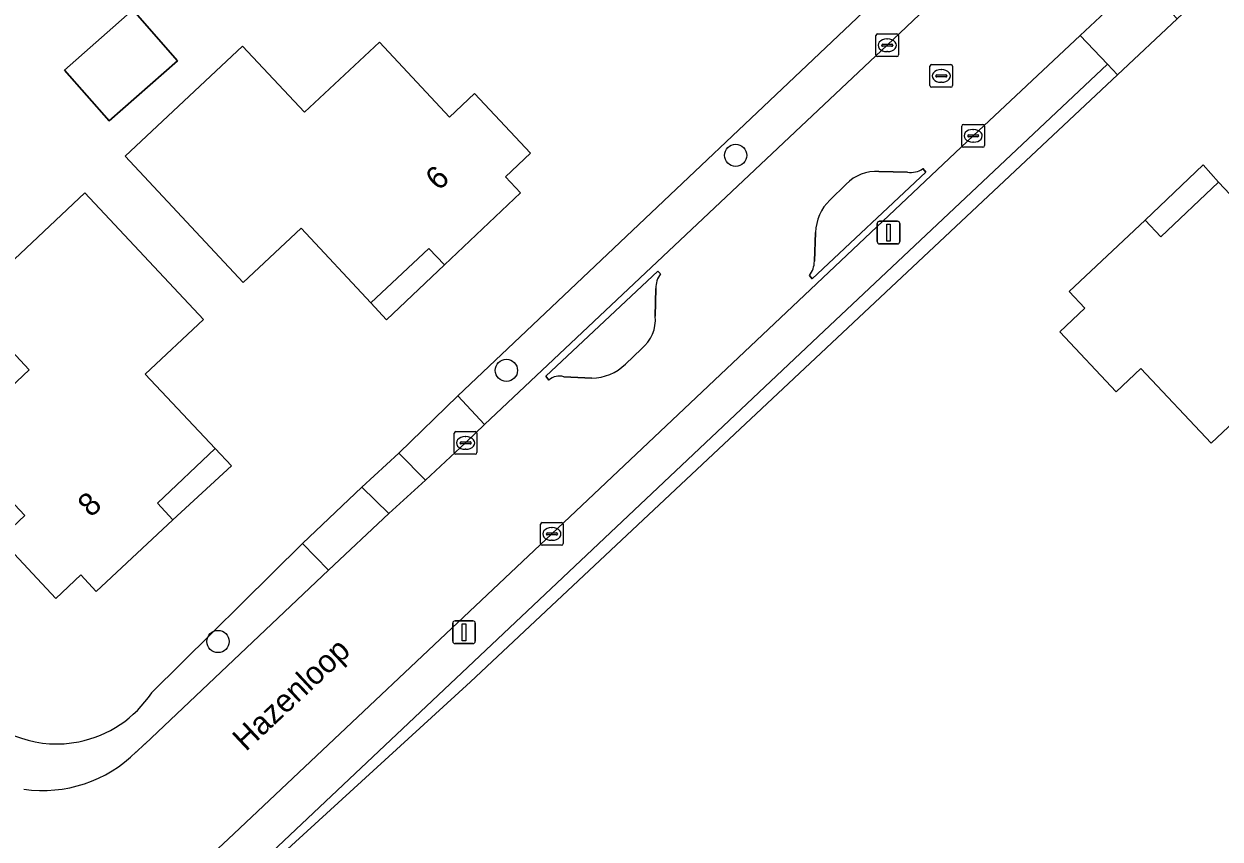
# Model space of a CAD drawing. Extents: x 162661 to 163484, y 380247 to 381230.
# Drawn here: x 163366.4 to 163419, y 380813.4 to 380849.3 of the extents above; entities that cross this region are included whole.
import ezdxf

# ---------------------------------------------------------------- set-up
doc = ezdxf.new("R2010")
doc.units = 0
for name, color, linetype in [('IMGEO_Boom', 7, 'Continuous'), ('IMGEO_Erf', 7, 'Continuous'), ('IMGEO_Groenvoorziening', 7, 'Continuous'), ('IMGEO_Haag', 7, 'Continuous'), ('IMGEO_Kolk', 7, 'Continuous'), ('IMGEO_Lichtmast', 7, 'Continuous'), ('IMGEO_Openbare_ruimte_label', 7, 'Continuous'), ('IMGEO_Pand', 7, 'Continuous'), ('IMGEO_Pand_nummerreeks', 7, 'Continuous'), ('IMGEO_Pand_overbouw', 7, 'Continuous'), ('IMGEO_Parkeervlak_halfverhard', 7, 'Continuous'), ('IMGEO_Rijbaan_lokaal_gesloten', 7, 'Continuous'), ('IMGEO_Rioolput', 7, 'Continuous'), ('IMGEO_Voetpad_open', 7, 'Continuous')]:
    doc.layers.add(name, color=color, linetype=linetype)

msp = doc.modelspace()

# ---------------------------------------------------------------- linework, layer by layer
at = {"layer": 'IMGEO_Boom'}
for centre in [(163397.677, 380843.493), (163387.59, 380834.035), (163374.896, 380822.111)]:
    msp.add_circle(centre, 0.489, dxfattribs=at)
at = {"layer": 'IMGEO_Erf'}
for points in [[(163451.133, 380881.387), (163440.179, 380871.118), (163439.241, 380870.239), (163417.108, 380849.49), (163414.488, 380847.033), (163386.009, 380820.336), (163376.59, 380811.733), (163366.359, 380802.124), (163352.112, 380789.535), (163341.354, 380781.107), (163338.598, 380779.082), (163335.804, 380777.03), (163332.23, 380774.404), (163329.319, 380772.403), (163326.313, 380770.336), (163317.99, 380764.614), (163303.952, 380755.635), (163300.552, 380753.691), (163297.434, 380751.907), (163294.098, 380750), (163275.249, 380740.479)], [(163371.973, 380819.854), (163378.617, 380826.423), (163381.226, 380828.902), (163382.855, 380830.391), (163385.45, 380832.912), (163408.235, 380854.476), (163411.518, 380857.538), (163412.862, 380858.807), (163415.511, 380861.262), (163430.623, 380875.297)]]:
    msp.add_lwpolyline(points, dxfattribs=at)
for points in [[(163373.105, 380847.655), (163370.101, 380845.008), (163368.133, 380847.241), (163371.137, 380849.888)], [(163375.976, 380848.298), (163378.704, 380845.386), (163381.997, 380848.469), (163385.08, 380845.177), (163386.183, 380846.21), (163388.644, 380843.583), (163387.542, 380842.551), (163388.211, 380841.837), (163384.862, 380838.672), (163384.178, 380839.401), (163381.624, 380837.01), (163378.548, 380840.295), (163375.994, 380837.903), (163370.8, 380843.451)], [(163415.519, 380834.121), (163414.427, 380833.095), (163411.948, 380835.733), (163413.047, 380836.766), (163412.362, 380837.499), (163415.701, 380840.641), (163416.389, 380839.914), (163418.939, 380842.312), (163422.03, 380839.042), (163424.566, 380841.435), (163431.654, 380833.907), (163426.492, 380829.047), (163421.892, 380833.932), (163418.609, 380830.84)], [(163374.252, 380836.273), (163371.689, 380833.87), (163374.775, 380830.595), (163372.226, 380828.194), (163372.906, 380827.461), (163369.535, 380824.303), (163368.86, 380825.037), (163367.75, 380824.002), (163365.294, 380826.621), (163366.396, 380827.654), (163363.283, 380830.957), (163366.584, 380834.052), (163363.845, 380836.972), (163369.036, 380841.838)]]:
    msp.add_lwpolyline(points, close=True, dxfattribs=at)
for centre, start, end in [((163367.793, 380822.616), 281.1571, 326.5518), ((163367.791, 380822.615), 222.7073, 281.1708)]:
    msp.add_arc(centre, 5.01, start, end, dxfattribs=at)
at = {"layer": 'IMGEO_Groenvoorziening'}
for points in [[(163409.461, 380853.197), (163408.235, 380854.476), (163385.45, 380832.912), (163386.617, 380831.661), (163404.352, 380848.334)], [(163384.025, 380829.202), (163382.855, 380830.391), (163381.226, 380828.902), (163382.415, 380827.742)]]:
    msp.add_lwpolyline(points, close=True, dxfattribs=at)
for points in [[(163343.799, 380783.658), (163340.345, 380780.907), (163338.366, 380779.426), (163338.598, 380779.082), (163341.354, 380781.107), (163352.112, 380789.535), (163366.359, 380802.124), (163376.59, 380811.733), (163386.009, 380820.336), (163414.488, 380847.033), (163414.049, 380847.497), (163401.308, 380835.519), (163376.491, 380812.116)], [(163400.931, 380838.207), (163401.041, 380838.054), (163406.048, 380842.751), (163405.916, 380842.908)], [(163405.239, 380842.758), (163403.987, 380842.786)], [(163402.548, 380842.224), (163401.827, 380841.528)], [(163401.193, 380840.102), (163401.148, 380838.835)], [(163394.367, 380838.278), (163394.249, 380838.403), (163389.318, 380833.773), (163389.462, 380833.608)], [(163394.144, 380836.423), (163394.167, 380837.638)], [(163392.824, 380834.305), (163393.539, 380834.987)], [(163390.122, 380833.755), (163391.349, 380833.688)], [(163371.295, 380817.25), (163371.657, 380817.592), (163371.682, 380817.616), (163379.763, 380825.254), (163378.617, 380826.423), (163371.973, 380819.854)]]:
    msp.add_lwpolyline(points, dxfattribs=at)
for centre, radius, start, end in [((163403.872, 380840.958), 1.832, 86.3897, 136.2765), ((163405.404, 380843.616), 0.874, 259.1261, 305.8598), ((163403.325, 380840.008), 2.135, 134.5882, 177.4719), ((163400.049, 380838.863), 1.099, 323.3504, 358.5253), ((163395.264, 380837.647), 1.097, 144.8473, 180.4446), ((163392.486, 380836.276), 1.664, 309.2426, 5.0651), ((163391.293, 380835.893), 2.206, 271.4509, 313.9487), ((163389.919, 380833.111), 0.675, 72.5117, 132.6011), ((163367.793, 380822.616), 5.01, 281.1571, 326.5518), ((163367.791, 380822.615), 5.01, 222.7073, 281.1708), ((163367.155, 380821.459), 5.904, 262.1668, 314.5292)]:
    msp.add_arc(centre, radius, start, end, dxfattribs=at)
at = {"layer": 'IMGEO_Haag'}
msp.add_lwpolyline([(163343.799, 380783.658), (163340.345, 380780.907), (163338.366, 380779.426), (163338.598, 380779.082), (163341.354, 380781.107), (163352.112, 380789.535), (163366.359, 380802.124), (163376.59, 380811.733), (163386.009, 380820.336), (163414.488, 380847.033), (163414.049, 380847.497), (163401.308, 380835.519), (163376.491, 380812.116)], dxfattribs=at)
at = {"layer": 'IMGEO_Kolk'}
for p, q in [((163403.851, 380847.908), (163403.851, 380848.76)), ((163403.926, 380848.834), (163404.778, 380848.834)), ((163404.339, 380848.614), (163404.364, 380848.614)), ((163404.852, 380848.76), (163404.852, 380847.908)), ((163404.11, 380848.328), (163404.11, 380848.34)), ((163404.548, 380848.291), (163404.15, 380848.291)), ((163404.153, 380848.377), (163404.551, 380848.377)), ((163404.362, 380848.054), (163404.337, 380848.054)), ((163404.594, 380848.34), (163404.594, 380848.328)), ((163404.778, 380847.834), (163403.926, 380847.834)), ((163407.71, 380844.851), (163408.562, 380844.851)), ((163407.635, 380843.925), (163407.635, 380844.777)), ((163407.894, 380844.345), (163407.894, 380844.357)), ((163408.332, 380844.308), (163407.934, 380844.308)), ((163407.937, 380844.394), (163408.335, 380844.394)), ((163408.123, 380844.631), (163408.148, 380844.631)), ((163408.378, 380844.357), (163408.378, 380844.345)), ((163408.636, 380844.777), (163408.636, 380843.925)), ((163408.562, 380843.851), (163407.71, 380843.851)), ((163408.146, 380844.071), (163408.121, 380844.071)), ((163385.29, 380830.417), (163385.29, 380831.269)), ((163385.365, 380831.343), (163386.217, 380831.343)), ((163385.778, 380831.123), (163385.803, 380831.123)), ((163386.291, 380831.269), (163386.291, 380830.417)), ((163385.549, 380830.837), (163385.549, 380830.849)), ((163385.987, 380830.8), (163385.589, 380830.8)), ((163385.592, 380830.886), (163385.99, 380830.886)), ((163386.033, 380830.849), (163386.033, 380830.837)), ((163386.217, 380830.343), (163385.365, 380830.343)), ((163385.801, 380830.563), (163385.776, 380830.563)), ((163389.089, 380826.416), (163389.089, 380827.268)), ((163389.164, 380827.342), (163390.016, 380827.342)), ((163389.577, 380827.122), (163389.602, 380827.122)), ((163390.09, 380827.268), (163390.09, 380826.416)), ((163389.348, 380826.836), (163389.348, 380826.848)), ((163389.786, 380826.799), (163389.388, 380826.799)), ((163389.391, 380826.885), (163389.789, 380826.885)), ((163389.6, 380826.562), (163389.575, 380826.562)), ((163389.832, 380826.848), (163389.832, 380826.836)), ((163390.016, 380826.342), (163389.164, 380826.342))]:
    msp.add_line(p, q, dxfattribs=at)
for points in [[(163403.851, 380847.908), (163403.851, 380848.76)], [(163403.926, 380848.834), (163404.778, 380848.834)], [(163404.852, 380848.76), (163404.852, 380847.908)], [(163404.778, 380847.834), (163403.926, 380847.834)], [(163407.71, 380844.851), (163408.562, 380844.851)], [(163407.635, 380843.925), (163407.635, 380844.777)], [(163408.636, 380844.777), (163408.636, 380843.925)], [(163408.562, 380843.851), (163407.71, 380843.851)], [(163385.29, 380830.417), (163385.29, 380831.269)], [(163385.365, 380831.343), (163386.217, 380831.343)], [(163386.291, 380831.269), (163386.291, 380830.417)], [(163386.217, 380830.343), (163385.365, 380830.343)], [(163389.089, 380826.416), (163389.089, 380827.268)], [(163389.164, 380827.342), (163390.016, 380827.342)], [(163390.09, 380827.268), (163390.09, 380826.416)], [(163390.016, 380826.342), (163389.164, 380826.342)]]:
    msp.add_lwpolyline(points, dxfattribs=at)
for centre, radius, start, end in [((163403.928, 380848.758), 0.0765, 91.552, 178.448), ((163403.928, 380848.758), 0.0765, 91.552, 178.448), ((163404.776, 380848.758), 0.0765, 1.552, 88.448), ((163404.776, 380848.758), 0.0765, 1.552, 88.448), ((163404.15, 380848.337), 0.0403, 85.8775, 175.7526), ((163404.147, 380848.327), 0.0366, 178.938, 274.7102), ((163404.551, 380848.334), 0.043, 264.8664, 352.4533), ((163404.555, 380848.339), 0.0386, 1.7309, 96.639), ((163403.928, 380847.91), 0.0765, 181.552, 268.448), ((163403.928, 380847.91), 0.0765, 181.552, 268.448), ((163404.776, 380847.91), 0.0765, 271.552, 358.448), ((163404.776, 380847.91), 0.0765, 271.552, 358.448), ((163407.712, 380844.775), 0.0765, 91.552, 178.448), ((163407.712, 380844.775), 0.0765, 91.552, 178.448), ((163408.56, 380844.775), 0.0765, 1.552, 88.448), ((163408.56, 380844.775), 0.0765, 1.552, 88.448), ((163407.934, 380844.354), 0.0403, 85.8775, 175.7526), ((163407.931, 380844.344), 0.0366, 178.938, 274.7102), ((163408.335, 380844.351), 0.043, 264.8664, 352.4533), ((163408.339, 380844.356), 0.0386, 1.7309, 96.639), ((163407.712, 380843.927), 0.0765, 181.552, 268.448), ((163407.712, 380843.927), 0.0765, 181.552, 268.448), ((163408.56, 380843.927), 0.0765, 271.552, 358.448), ((163408.56, 380843.927), 0.0765, 271.552, 358.448), ((163385.367, 380831.267), 0.0765, 91.552, 178.448), ((163385.367, 380831.267), 0.0765, 91.552, 178.448), ((163386.215, 380831.267), 0.0765, 1.552, 88.448), ((163386.215, 380831.267), 0.0765, 1.552, 88.448), ((163385.589, 380830.846), 0.0403, 85.8775, 175.7526), ((163385.586, 380830.836), 0.0366, 178.938, 274.7102), ((163385.99, 380830.843), 0.043, 264.8664, 352.4533), ((163385.994, 380830.848), 0.0386, 1.7309, 96.639), ((163385.367, 380830.419), 0.0765, 181.552, 268.448), ((163385.367, 380830.419), 0.0765, 181.552, 268.448), ((163386.215, 380830.419), 0.0765, 271.552, 358.448), ((163386.215, 380830.419), 0.0765, 271.552, 358.448), ((163389.166, 380827.266), 0.0765, 91.552, 178.448), ((163389.166, 380827.266), 0.0765, 91.552, 178.448), ((163390.014, 380827.266), 0.0765, 1.552, 88.448), ((163390.014, 380827.266), 0.0765, 1.552, 88.448), ((163389.166, 380826.418), 0.0765, 181.552, 268.448), ((163389.166, 380826.418), 0.0765, 181.552, 268.448), ((163389.388, 380826.845), 0.0403, 85.8775, 175.7526), ((163389.385, 380826.835), 0.0366, 178.938, 274.7102), ((163389.789, 380826.842), 0.043, 264.8664, 352.4533), ((163389.793, 380826.847), 0.0386, 1.7309, 96.639), ((163390.014, 380826.418), 0.0765, 271.552, 358.448), ((163390.014, 380826.418), 0.0765, 271.552, 358.448)]:
    msp.add_arc(centre, radius, start, end, dxfattribs=at)
for centre, major_axis, ratio, start_param, end_param in [((163404.338, 380848.334), (-0.387, 0.002), 0.722429, 4.712389, 7.853982), ((163404.363, 380848.334), (-0.39, 0.002), 0.717154, 1.570796, 4.712389), ((163408.122, 380844.351), (-0.387, 0.002), 0.722429, 4.712389, 7.853982), ((163408.147, 380844.351), (-0.39, 0.002), 0.717154, 1.570796, 4.712389), ((163385.777, 380830.843), (-0.387, 0.002), 0.722429, 4.712389, 7.853982), ((163385.802, 380830.843), (-0.39, 0.002), 0.717154, 1.570796, 4.712389), ((163389.576, 380826.842), (-0.387, 0.002), 0.722429, 4.712389, 7.853982), ((163389.601, 380826.842), (-0.39, 0.002), 0.717154, 1.570796, 4.712389)]:
    msp.add_ellipse(centre, major_axis=major_axis, ratio=ratio, start_param=start_param, end_param=end_param, dxfattribs=at)
at = {"layer": 'IMGEO_Lichtmast'}
for p, q in [((163404.016, 380840.597), (163404.806, 380840.597)), ((163404.806, 380840.597), (163404.016, 380840.597)), ((163403.916, 380839.697), (163403.916, 380840.497)), ((163403.916, 380840.497), (163403.916, 380839.697)), ((163404.906, 380840.497), (163404.906, 380839.697)), ((163404.906, 380839.697), (163404.906, 380840.497)), ((163404.806, 380839.597), (163404.016, 380839.597)), ((163404.016, 380839.597), (163404.806, 380839.597)), ((163385.228, 380822.118), (163385.228, 380822.918)), ((163385.228, 380822.918), (163385.228, 380822.118)), ((163385.328, 380823.018), (163386.118, 380823.018)), ((163386.118, 380823.018), (163385.328, 380823.018)), ((163386.218, 380822.918), (163386.218, 380822.118)), ((163386.218, 380822.118), (163386.218, 380822.918)), ((163386.118, 380822.018), (163385.328, 380822.018)), ((163385.328, 380822.018), (163386.118, 380822.018))]:
    msp.add_line(p, q, dxfattribs=at)
for points in [[(163404.336, 380840.472), (163404.486, 380840.472), (163404.486, 380839.722), (163404.336, 380839.722), (163404.336, 380840.472)], [(163385.648, 380822.893), (163385.798, 380822.893), (163385.798, 380822.143), (163385.648, 380822.143), (163385.648, 380822.893)]]:
    msp.add_lwpolyline(points, dxfattribs=at)
for centre, start, end in [((163404.016, 380840.497), 90, 180), ((163404.016, 380840.497), 90, 180), ((163404.806, 380840.497), 0, 90), ((163404.806, 380840.497), 360, 90), ((163404.016, 380839.697), 180, 270), ((163404.016, 380839.697), 180, 270), ((163404.806, 380839.697), 270, 0), ((163404.806, 380839.697), 270, 0), ((163385.328, 380822.918), 90, 180), ((163385.328, 380822.918), 90, 180), ((163386.118, 380822.918), 0, 90), ((163386.118, 380822.918), 360, 90), ((163385.328, 380822.118), 180, 270), ((163385.328, 380822.118), 180, 270), ((163386.118, 380822.118), 270, 0), ((163386.118, 380822.118), 270, 0)]:
    msp.add_arc(centre, 0.1, start, end, dxfattribs=at)
at = {"layer": 'IMGEO_Pand'}
for points in [[(163370.101, 380845.008), (163373.105, 380847.655), (163371.137, 380849.888), (163368.133, 380847.241)], [(163381.624, 380837.01), (163384.178, 380839.401), (163384.862, 380838.672), (163388.211, 380841.837), (163387.542, 380842.551), (163388.644, 380843.583), (163386.183, 380846.21), (163385.08, 380845.177), (163381.997, 380848.469), (163378.704, 380845.386), (163375.976, 380848.298), (163370.8, 380843.451), (163375.994, 380837.903), (163378.548, 380840.295)], [(163415.701, 380840.641), (163412.362, 380837.499), (163413.047, 380836.766), (163411.948, 380835.733), (163414.427, 380833.095), (163415.519, 380834.121), (163418.609, 380830.84), (163421.892, 380833.932), (163426.492, 380829.047), (163431.654, 380833.907), (163424.566, 380841.435), (163422.03, 380839.042), (163418.939, 380842.312), (163416.389, 380839.914)], [(163374.775, 380830.595), (163371.689, 380833.87), (163374.252, 380836.273), (163369.036, 380841.838), (163363.845, 380836.972), (163366.584, 380834.052), (163363.283, 380830.957), (163366.396, 380827.654), (163365.294, 380826.621), (163367.75, 380824.002), (163368.86, 380825.037), (163369.535, 380824.303), (163372.906, 380827.461), (163372.226, 380828.194)]]:
    msp.add_lwpolyline(points, close=True, dxfattribs=at)
at = {"layer": 'IMGEO_Pand_overbouw'}
for points in [[(163415.701, 380840.641), (163416.389, 380839.914), (163418.939, 380842.312), (163418.256, 380843.068)], [(163381.624, 380837.01), (163382.311, 380836.251), (163384.862, 380838.672), (163384.178, 380839.401)], [(163372.906, 380827.461), (163375.49, 380829.836), (163374.775, 380830.595), (163372.226, 380828.194)]]:
    msp.add_lwpolyline(points, close=True, dxfattribs=at)
at = {"layer": 'IMGEO_Parkeervlak_halfverhard'}
for points in [[(163401.308, 380835.519), (163414.049, 380847.497), (163412.846, 380848.767), (163408.136, 380844.351), (163389.59, 380826.842), (163375.342, 380813.421)], [(163376.491, 380812.116), (163401.308, 380835.519)]]:
    msp.add_lwpolyline(points, dxfattribs=at)
msp.add_arc((163119.504, 381081.8), 370.783, 310.75728, 313.6296, dxfattribs=at)
at = {"layer": 'IMGEO_Rijbaan_lokaal_gesloten'}
for points in [[(163423.427, 380866.242), (163416.716, 380859.966), (163414.123, 380857.541), (163412.736, 380856.244), (163409.461, 380853.197), (163404.352, 380848.334), (163386.617, 380831.661), (163385.791, 380830.843), (163384.025, 380829.202), (163382.415, 380827.742), (163379.763, 380825.254), (163371.682, 380817.616), (163371.657, 380817.592), (163371.295, 380817.25)], [(163389.59, 380826.842), (163408.136, 380844.351), (163412.846, 380848.767), (163415.481, 380851.239), (163427.268, 380862.292)], [(163405.916, 380842.908), (163406.048, 380842.751), (163401.041, 380838.054), (163400.931, 380838.207)], [(163403.987, 380842.786), (163405.239, 380842.758)], [(163401.827, 380841.528), (163402.548, 380842.224)], [(163401.148, 380838.835), (163401.193, 380840.102)], [(163389.462, 380833.608), (163389.318, 380833.773), (163394.249, 380838.403), (163394.367, 380838.278)], [(163394.167, 380837.638), (163394.144, 380836.423)], [(163393.539, 380834.987), (163392.824, 380834.305)], [(163391.349, 380833.688), (163390.122, 380833.755)], [(163375.342, 380813.421), (163389.59, 380826.842)]]:
    msp.add_lwpolyline(points, dxfattribs=at)
for centre, radius, start, end in [((163403.872, 380840.958), 1.832, 86.3897, 136.2765), ((163405.404, 380843.616), 0.874, 259.1261, 305.8598), ((163403.325, 380840.008), 2.135, 134.5882, 177.4719), ((163400.049, 380838.863), 1.099, 323.3504, 358.5253), ((163395.264, 380837.647), 1.097, 144.8473, 180.4446), ((163392.486, 380836.276), 1.664, 309.2426, 5.0651), ((163391.293, 380835.893), 2.206, 271.4509, 313.9487), ((163389.919, 380833.111), 0.675, 72.5117, 132.6011), ((163367.155, 380821.459), 5.904, 262.1668, 314.5292), ((163119.504, 381081.8), 370.783, 310.75728, 313.6296)]:
    msp.add_arc(centre, radius, start, end, dxfattribs=at)
at = {"layer": 'IMGEO_Rioolput'}
for p, q in [((163406.306, 380847.486), (163407.158, 380847.486)), ((163406.231, 380846.56), (163406.231, 380847.412)), ((163406.49, 380846.98), (163406.49, 380846.992)), ((163406.928, 380846.943), (163406.53, 380846.943)), ((163406.533, 380847.029), (163406.931, 380847.029)), ((163406.719, 380847.266), (163406.744, 380847.266)), ((163406.974, 380846.992), (163406.974, 380846.98)), ((163407.232, 380847.412), (163407.232, 380846.56)), ((163407.158, 380846.486), (163406.306, 380846.486)), ((163406.742, 380846.706), (163406.717, 380846.706))]:
    msp.add_line(p, q, dxfattribs=at)
for points in [[(163406.306, 380847.486), (163407.158, 380847.486)], [(163406.231, 380846.56), (163406.231, 380847.412)], [(163407.232, 380847.412), (163407.232, 380846.56)], [(163407.158, 380846.486), (163406.306, 380846.486)]]:
    msp.add_lwpolyline(points, dxfattribs=at)
for centre, radius, start, end in [((163406.308, 380847.41), 0.0765, 91.552, 178.448), ((163406.308, 380847.41), 0.0765, 91.552, 178.448), ((163407.156, 380847.41), 0.0765, 1.552, 88.448), ((163407.156, 380847.41), 0.0765, 1.552, 88.448), ((163406.53, 380846.989), 0.0403, 85.8775, 175.7526), ((163406.527, 380846.979), 0.0366, 178.938, 274.7102), ((163406.931, 380846.986), 0.043, 264.8664, 352.4533), ((163406.935, 380846.991), 0.0386, 1.7309, 96.639), ((163406.308, 380846.562), 0.0765, 181.552, 268.448), ((163406.308, 380846.562), 0.0765, 181.552, 268.448), ((163407.156, 380846.562), 0.0765, 271.552, 358.448), ((163407.156, 380846.562), 0.0765, 271.552, 358.448)]:
    msp.add_arc(centre, radius, start, end, dxfattribs=at)
for centre, major_axis, ratio, start_param, end_param in [((163406.718, 380846.986), (-0.387, 0.002), 0.722429, 4.712389, 7.853982), ((163406.743, 380846.986), (-0.39, 0.002), 0.717154, 1.570796, 4.712389)]:
    msp.add_ellipse(centre, major_axis=major_axis, ratio=ratio, start_param=start_param, end_param=end_param, dxfattribs=at)
at = {"layer": 'IMGEO_Voetpad_open'}
for points in [[(163412.846, 380848.767), (163414.049, 380847.497), (163414.488, 380847.033), (163417.108, 380849.49), (163416.67, 380849.961), (163415.481, 380851.239)], [(163385.45, 380832.912), (163382.855, 380830.391), (163384.025, 380829.202), (163385.791, 380830.843), (163386.617, 380831.661)], [(163378.617, 380826.423), (163379.763, 380825.254), (163382.415, 380827.742), (163381.226, 380828.902)]]:
    msp.add_lwpolyline(points, close=True, dxfattribs=at)

# ---------------------------------------------------------------- texts
at = {"layer": 'IMGEO_Openbare_ruimte_label'}
msp.add_text('Hazenloop', height=1, rotation=43.1367, dxfattribs=at).set_placement((163376.117, 380817.246))
at = {"layer": 'IMGEO_Pand_nummerreeks'}
for s, rotation, p in [('6', 43.38, (163384.606, 380841.897)), ('8', 43.1236, (163369.3, 380827.535))]:
    msp.add_text(s, height=1, rotation=rotation, dxfattribs=at).set_placement(p)

doc.saveas('drawing.dxf')
